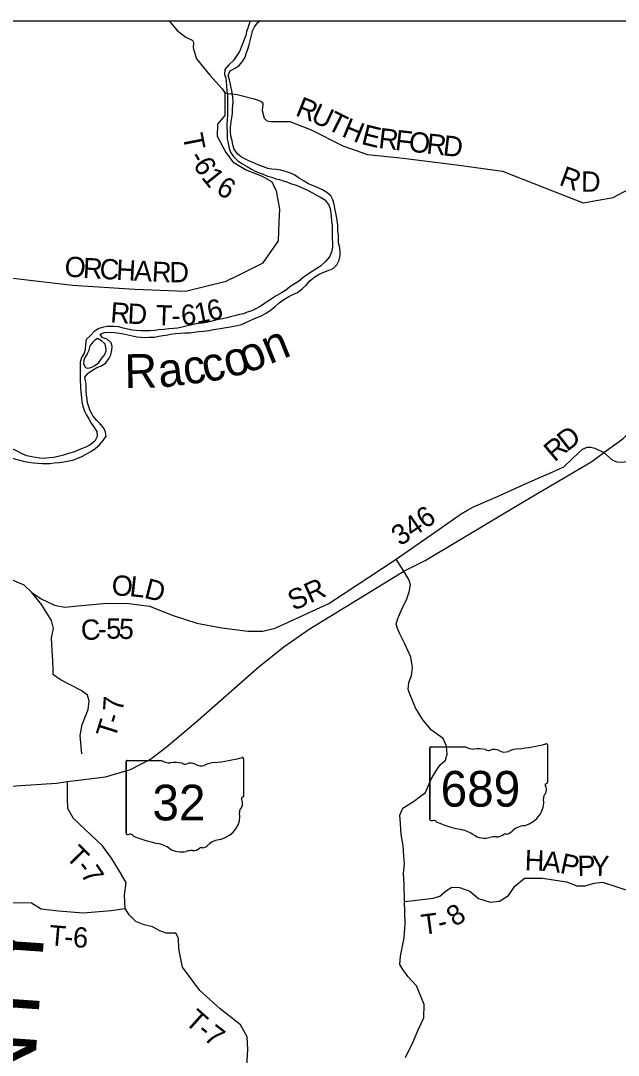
# Model space of a CAD drawing. Extents: x -15 to 405, y -40 to 87.
# Drawn here: x -13.367 to -11.692, y 18.029 to 20.929 of the extents above; entities that cross this region are included whole.
import ezdxf

# ---------------------------------------------------------------- set-up
doc = ezdxf.new("R2010")
doc.units = 0
for name, color, linetype in [('GM_P_State_Alignment', 7, 'Continuous'), ('GM_P_State_Location', 7, 'Continuous'), ('GM_X_Major_Lake_Text', 7, 'Continuous'), ('GM_X_Minor_Lake', 7, 'Continuous'), ('GM_X_Minor_River', 7, 'Continuous'), ('GM_X_State_Location', 7, 'Continuous'), ('GM_X_Township', 7, 'Continuous'), ('GM_X_Township_Road', 7, 'Continuous'), ('GM_X_Township_Road_Text', 7, 'Continuous'), ('GM_X_Township_Subdivision', 7, 'Continuous'), ('GM_X_Township_Text', 7, 'Continuous')]:
    doc.layers.add(name, color=color, linetype=linetype)

msp = doc.modelspace()

# ---------------------------------------------------------------- linework, layer by layer
at = {"layer": 'GM_P_State_Location'}
for points in [[(-12.9502, 20.9289), (-12.9283, 20.901), (-12.9036, 20.8824), (-12.8863, 20.8741), (-12.884, 20.8724), (-12.8831, 20.8703), (-12.8823, 20.8668), (-12.883, 20.8528), (-12.8739, 20.8224), (-12.8363, 20.7761), (-12.8021, 20.7382), (-12.7933, 20.7262), (-12.7599, 20.7222), (-12.7121, 20.7097), (-12.6938, 20.7029), (-12.6885, 20.6991), (-12.6881, 20.6942), (-12.6904, 20.6775), (-12.6847, 20.6554), (-12.6769, 20.6484), (-12.6653, 20.646), (-12.6121, 20.646), (-12.5525, 20.6229), (-12.4636, 20.5781), (-12.3952, 20.5535), (-12.2946, 20.5436), (-12.1453, 20.5251), (-12.0162, 20.5073), (-11.8977, 20.4603), (-11.7906, 20.4182), (-11.7067, 20.4335), (-11.6607, 20.4578)], [(-12.6423, 20.3639), (-12.6422, 20.3641), (-12.6409, 20.4003), (-12.6496, 20.4523), (-12.6633, 20.4774), (-12.6891, 20.4922), (-12.7366, 20.5107), (-12.7697, 20.5305), (-12.7932, 20.562), (-12.8153, 20.6041), (-12.8146, 20.6387), (-12.7941, 20.663), (-12.7933, 20.7262)], [(-13.4441, 20.2298), (-13.4124, 20.21), (-13.2218, 20.1873), (-13.0467, 20.1764), (-12.9047, 20.1708), (-12.7911, 20.1986), (-12.7764, 20.2059)], [(-13.1955, 18.8738), (-13.2005, 18.9254), (-13.1944, 18.9558), (-13.1778, 18.9987), (-13.1751, 19.0227), (-13.1797, 19.0386), (-13.1968, 19.0511), (-13.2534, 19.0807), (-13.2674, 19.0903), (-13.2757, 19.0963), (-13.2754, 19.1073), (-13.2766, 19.1354), (-13.2789, 19.1635), (-13.2804, 19.1992), (-13.2747, 19.2254), (-13.2804, 19.2474), (-13.3082, 19.2922), (-13.3352, 19.3264)], [(-13.0841, 18.5353), (-13.0843, 18.5356), (-13.0913, 18.5476), (-13.1122, 18.5814), (-13.1376, 18.6159), (-13.2186, 18.693), (-13.2349, 18.7207), (-13.2353, 18.7507), (-13.2356, 18.7961)], [(-12.7384, 17.9082), (-12.7302, 18.0457), (-12.7321, 18.0806), (-12.7511, 18.1141), (-12.8077, 18.1596), (-12.8651, 18.2105), (-12.913, 18.2758), (-12.9233, 18.3278), (-12.9241, 18.3574), (-12.9324, 18.3711), (-12.948, 18.3711), (-12.9586, 18.3711), (-12.9769, 18.3783), (-12.9974, 18.3893), (-13.0205, 18.395), (-13.0437, 18.4037), (-13.0627, 18.423), (-13.0741, 18.4401), (-13.0757, 18.4777), (-13.0715, 18.5134), (-13.0841, 18.5353)], [(-12.2911, 18.4604), (-12.2649, 18.463), (-12.2106, 18.4695), (-12.192, 18.4752), (-12.1737, 18.4912), (-12.1582, 18.5003), (-12.1369, 18.4996), (-12.1084, 18.4889), (-12.0833, 18.4688), (-12.0511, 18.4586), (-12.0245, 18.4609), (-11.9994, 18.4768), (-11.982, 18.5031), (-11.955, 18.5259), (-11.9041, 18.5255), (-11.8373, 18.5157), (-11.808, 18.5039), (-11.7845, 18.5039), (-11.7594, 18.5116), (-11.7363, 18.5142), (-11.6098, 18.4729)], [(-13.5618, 18.4375), (-13.5169, 18.4433), (-13.4451, 18.4585), (-13.3369, 18.4567), (-13.3092, 18.4396), (-13.2606, 18.4336), (-13.1914, 18.4283), (-13.1128, 18.4348), (-13.0741, 18.4401)]]:
    msp.add_lwpolyline(points, dxfattribs=at)
at = {"layer": 'GM_X_Major_Lake_Text'}
msp.add_lwpolyline([(-12.7764, 20.2059), (-12.7749, 20.2067), (-12.6875, 20.2503), (-12.6442, 20.3122), (-12.6423, 20.3639)], dxfattribs=at)
at = {"layer": 'GM_X_State_Location'}
for points in [[(-12.2933, 19.3861), (-12.2336, 19.4156), (-11.9565, 19.5816), (-11.7662, 19.6938), (-11.7328, 19.7183), (-11.6795, 19.7573), (-11.5995, 19.8376), (-11.5463, 19.9093)], [(-13.5383, 18.7737), (-13.2664, 18.7922), (-13.2356, 18.7961), (-13.1291, 18.8095), (-13.0589, 18.8305), (-13.0032, 18.859), (-12.9589, 18.8925), (-12.8767, 18.9621), (-12.6986, 19.1192), (-12.6289, 19.1736), (-12.558, 19.2234), (-12.2933, 19.3861)], [(-12.3048, 19.2641), (-12.3048, 19.2641), (-12.2954, 19.2847), (-12.285, 19.308), (-12.2777, 19.3283), (-12.2745, 19.3476), (-12.2789, 19.3627), (-12.2933, 19.3861)], [(-12.2882, 18.0225), (-12.2678, 18.0652), (-12.2515, 18.1026), (-12.2371, 18.1339), (-12.2364, 18.1711), (-12.2571, 18.224), (-12.2806, 18.2488), (-12.296, 18.2692), (-12.3038, 18.2839), (-12.3025, 18.3071), (-12.2921, 18.358), (-12.2892, 18.3983), (-12.2911, 18.4604), (-12.292, 18.5092), (-12.2935, 18.5388), (-12.2915, 18.5661), (-12.2925, 18.5885), (-12.2952, 18.6173), (-12.3001, 18.6476), (-12.3023, 18.6791), (-12.3045, 18.7023), (-12.2956, 18.7217), (-12.2662, 18.7403), (-12.2467, 18.7549), (-12.2324, 18.7657), (-12.2161, 18.8027), (-12.2016, 18.8287), (-12.1904, 18.8437), (-12.1765, 18.8567), (-12.1713, 18.8735), (-12.1735, 18.8955), (-12.1829, 18.9174), (-12.2154, 18.9402), (-12.2401, 18.9691), (-12.2602, 19.0031), (-12.2751, 19.0397), (-12.2809, 19.0541), (-12.2785, 19.0738), (-12.2719, 19.0933), (-12.2687, 19.1157), (-12.2733, 19.1445), (-12.2897, 19.1827), (-12.3052, 19.2125), (-12.311, 19.2257), (-12.3146, 19.237), (-12.3095, 19.2538), (-12.3048, 19.2641)]]:
    msp.add_lwpolyline(points, dxfattribs=at)
at = {"layer": 'GM_X_Township'}
msp.add_line((-15.0623, 20.9289), (-8.2623, 20.9289), dxfattribs=at)
at = {"layer": 'GM_X_Township_Road'}
for points in [[(-12.7238, 20.9289), (-12.7275, 20.9177), (-12.7301, 20.9082), (-12.7335, 20.8983), (-12.7362, 20.8877), (-12.7395, 20.8782), (-12.7441, 20.8661), (-12.7482, 20.8566), (-12.7538, 20.8429), (-12.7606, 20.8312), (-12.7704, 20.8175), (-12.7833, 20.8053), (-12.7946, 20.792), (-12.7957, 20.7784), (-12.7915, 20.7681), (-12.7908, 20.7583), (-12.7904, 20.7454), (-12.7892, 20.7325), (-12.7876, 20.72), (-12.7872, 20.7101), (-12.7872, 20.6976), (-12.7868, 20.6851), (-12.7868, 20.6646), (-12.7883, 20.6499), (-12.7894, 20.6404), (-12.789, 20.6309), (-12.7882, 20.621), (-12.7885, 20.607), (-12.7878, 20.5975), (-12.7851, 20.5843), (-12.782, 20.571), (-12.7775, 20.5581), (-12.7702, 20.5483), (-12.7577, 20.5354), (-12.7452, 20.5275), (-12.7316, 20.52), (-12.7198, 20.5132), (-12.7092, 20.5075), (-12.6982, 20.5026), (-12.6876, 20.4985), (-12.6747, 20.4936), (-12.663, 20.4906), (-12.6516, 20.4861), (-12.6418, 20.4835), (-12.6308, 20.4805), (-12.6206, 20.4774), (-12.6107, 20.4729), (-12.5948, 20.4677), (-12.5838, 20.4635), (-12.5717, 20.4579), (-12.5615, 20.4526), (-12.5489, 20.4462)], [(-12.4971, 20.4384), (-12.5088, 20.4478), (-12.5213, 20.4546), (-12.5335, 20.4603), (-12.56, 20.4716), (-12.5721, 20.4795), (-12.585, 20.487), (-12.5983, 20.4961), (-12.6081, 20.5002), (-12.6221, 20.5051), (-12.6377, 20.51), (-12.6509, 20.5122), (-12.6627, 20.5126), (-12.674, 20.5145), (-12.6861, 20.5197), (-12.699, 20.5242), (-12.7119, 20.5295), (-12.7255, 20.5355), (-12.735, 20.5397), (-12.7475, 20.5465), (-12.7593, 20.5555), (-12.768, 20.5688), (-12.7726, 20.5805), (-12.7745, 20.5934), (-12.7776, 20.6055), (-12.7787, 20.6184), (-12.7784, 20.6302), (-12.7765, 20.6453), (-12.775, 20.6563), (-12.7732, 20.6696), (-12.7728, 20.681), (-12.7721, 20.6916), (-12.7717, 20.7018), (-12.7725, 20.7147), (-12.7737, 20.7276), (-12.7783, 20.7503), (-12.7817, 20.7632), (-12.7855, 20.7757), (-12.7795, 20.7883), (-12.7674, 20.7951), (-12.7557, 20.802), (-12.7447, 20.8141), (-12.7379, 20.827), (-12.7345, 20.8365), (-12.7304, 20.8494), (-12.7266, 20.8612), (-12.7203, 20.887), (-12.7169, 20.9003), (-12.7112, 20.9113), (-12.7018, 20.9238), (-12.6962, 20.9289)], [(-12.5489, 20.4462), (-12.5361, 20.4394), (-12.5243, 20.433), (-12.5148, 20.4269), (-12.5042, 20.4141), (-12.4996, 20.4027), (-12.4973, 20.3898), (-12.4966, 20.3804), (-12.4954, 20.3682), (-12.4942, 20.3546), (-12.4938, 20.3436), (-12.4934, 20.33), (-12.4933, 20.2943), (-12.496, 20.2799), (-12.5016, 20.267), (-12.5122, 20.2537), (-12.5262, 20.2412), (-12.5368, 20.2347), (-12.5628, 20.2172), (-12.5757, 20.208), (-12.5882, 20.1981), (-12.6018, 20.1894), (-12.6135, 20.1818), (-12.6248, 20.173), (-12.6362, 20.1665), (-12.6509, 20.1574), (-12.6649, 20.1486), (-12.6747, 20.1418), (-12.6872, 20.1334), (-12.697, 20.1273), (-12.7118, 20.1197), (-12.722, 20.1151), (-12.7322, 20.1117), (-12.742, 20.1071), (-12.7534, 20.1052), (-12.7636, 20.1029), (-12.7783, 20.0987), (-12.7893, 20.0963), (-12.8014, 20.0937), (-12.812, 20.0914), (-12.8234, 20.0883), (-12.834, 20.086), (-12.8461, 20.0833), (-12.8574, 20.081), (-12.8673, 20.0798), (-12.8801, 20.0779), (-12.8911, 20.0752), (-12.907, 20.0714), (-12.9176, 20.0691), (-12.9274, 20.0675), (-12.938, 20.066), (-12.9516, 20.0648), (-12.9656, 20.0632), (-12.9808, 20.0624), (-12.9906, 20.0601), (-13.0042, 20.0593), (-13.0167, 20.0593), (-13.03, 20.0596), (-13.0429, 20.0604), (-13.0531, 20.0615), (-13.066, 20.0645), (-13.0792, 20.0675), (-13.0921, 20.0705), (-13.105, 20.0716), (-13.1246, 20.0715), (-13.1349, 20.0696), (-13.1477, 20.0665), (-13.1606, 20.0581), (-13.1712, 20.0467), (-13.1832, 20.0353), (-13.1847, 20.0213), (-13.1862, 20.0076), (-13.1892, 19.9974), (-13.1964, 19.9845), (-13.1998, 19.972), (-13.2005, 19.9595), (-13.2001, 19.95), (-13.2, 19.9284), (-13.1996, 19.917), (-13.1989, 19.9075), (-13.1988, 19.898), (-13.1984, 19.8886), (-13.1965, 19.8719), (-13.195, 19.8605), (-13.1923, 19.8484), (-13.1881, 19.8348), (-13.1835, 19.8249), (-13.1752, 19.8113), (-13.1695, 19.8011), (-13.1604, 19.789), (-13.1535, 19.7772), (-13.152, 19.7632), (-13.1588, 19.7507), (-13.172, 19.7397), (-13.1845, 19.7339), (-13.1943, 19.7294), (-13.2189, 19.7198), (-13.2325, 19.716), (-13.2469, 19.7114), (-13.262, 19.7072), (-13.2745, 19.7045)], [(-13.2064, 19.7028), (-13.1954, 19.7077), (-13.1833, 19.7138), (-13.1701, 19.7215), (-13.1576, 19.7302), (-13.1455, 19.7401), (-13.1353, 19.7519), (-13.127, 19.7648), (-13.1289, 19.7758), (-13.1339, 19.7864), (-13.1437, 19.7989), (-13.1532, 19.8079), (-13.1635, 19.82), (-13.1707, 19.8333), (-13.1745, 19.8435), (-13.1791, 19.8575), (-13.1806, 19.8681), (-13.1821, 19.8799), (-13.1829, 19.8894), (-13.183, 19.9095), (-13.1849, 19.9201), (-13.1868, 19.9299), (-13.1777, 19.9413), (-13.1656, 19.9497), (-13.1535, 19.9566), (-13.1407, 19.9619), (-13.1282, 19.9703), (-13.1184, 19.9832), (-13.1139, 19.9927), (-13.1109, 20.0056), (-13.1101, 20.0158), (-13.1128, 20.0264), (-13.1246, 20.0359), (-13.1375, 20.04), (-13.1439, 20.0506), (-13.1318, 20.0548), (-13.1174, 20.056), (-13.1027, 20.0549), (-13.0902, 20.0534), (-13.0784, 20.0512), (-13.0534, 20.0452), (-13.0413, 20.0429), (-13.0292, 20.0418), (-13.0182, 20.0407), (-13.0076, 20.0415), (-12.9929, 20.0423), (-12.9796, 20.045), (-12.9686, 20.0462), (-12.9588, 20.0473), (-12.9467, 20.05), (-12.9331, 20.052), (-12.9202, 20.0531), (-12.9069, 20.0536), (-12.8933, 20.054), (-12.8805, 20.0555), (-12.8672, 20.0575), (-12.8547, 20.0586), (-12.8396, 20.061), (-12.8263, 20.0629), (-12.8131, 20.0652), (-12.8025, 20.0675), (-12.7737, 20.0721), (-12.7605, 20.0748), (-12.7476, 20.0771), (-12.7374, 20.0825), (-12.7234, 20.0886), (-12.7136, 20.0928), (-12.6932, 20.1019), (-12.6792, 20.1088), (-12.6663, 20.1172), (-12.6542, 20.1271), (-12.6422, 20.1377), (-12.6293, 20.1472), (-12.6157, 20.1556), (-12.604, 20.1617), (-12.5911, 20.167), (-12.5783, 20.1769), (-12.5669, 20.1876), (-12.5564, 20.1997), (-12.542, 20.2112), (-12.5303, 20.2184), (-12.517, 20.2241), (-12.5046, 20.2287), (-12.4913, 20.2341), (-12.4807, 20.2447), (-12.474, 20.2576), (-12.4717, 20.2705), (-12.4714, 20.28), (-12.4725, 20.2925), (-12.4756, 20.3065), (-12.476, 20.3194), (-12.4764, 20.3289), (-12.4775, 20.3391), (-12.478, 20.3543), (-12.4791, 20.3645), (-12.4807, 20.3747), (-12.4826, 20.3857), (-12.4856, 20.3986), (-12.4883, 20.4134), (-12.4921, 20.427), (-12.4971, 20.4384)], [(-13.1511, 20.0385), (-13.1594, 20.0331), (-13.1643, 20.0278), (-13.1681, 20.0236), (-13.1726, 20.0175), (-13.1745, 20.0103), (-13.176, 20.0046), (-13.1805, 19.9948), (-13.188, 19.983), (-13.1899, 19.9762), (-13.1907, 19.9671), (-13.1853, 19.9565)], [(-13.1853, 19.9565), (-13.1804, 19.9553), (-13.174, 19.9561), (-13.1706, 19.9569), (-13.1653, 19.9588), (-13.1589, 19.9622), (-13.1524, 19.9668), (-13.1464, 19.9717), (-13.1392, 19.9828), (-13.1332, 19.9904), (-13.1298, 19.9957), (-13.1275, 20.004), (-13.1272, 20.0086), (-13.1298, 20.0218), (-13.1321, 20.0241), (-13.1405, 20.0317), (-13.1511, 20.0385)], [(-13.4551, 19.7263), (-13.4418, 19.7173), (-13.4301, 19.7128), (-13.4184, 19.7109), (-13.4055, 19.7083), (-13.3934, 19.7041), (-13.3839, 19.7004), (-13.3725, 19.6978), (-13.3597, 19.6944), (-13.3449, 19.6914), (-13.3313, 19.6895), (-13.3184, 19.6884), (-13.3066, 19.6877), (-13.2968, 19.6877), (-13.2847, 19.6881), (-13.2733, 19.6893), (-13.2593, 19.6909), (-13.2457, 19.6924), (-13.2306, 19.6955), (-13.2207, 19.6974), (-13.2064, 19.7028)], [(-13.2745, 19.7045), (-13.287, 19.7033), (-13.3006, 19.7021), (-13.3127, 19.7025), (-13.3256, 19.7047), (-13.3355, 19.7062), (-13.3491, 19.7096), (-13.3624, 19.7152), (-13.3768, 19.7228), (-13.3904, 19.7292), (-13.4037, 19.7344), (-13.4169, 19.7393), (-13.4279, 19.7433)]]:
    msp.add_lwpolyline(points, dxfattribs=at)
at = {"layer": 'GM_X_Township_Subdivision'}
for p, q in [((-12.22, 18.8904), (-12.22, 18.6902)), ((-12.22, 18.6902), (-12.22, 18.8904)), ((-12.22, 18.6902), (-12.22, 18.8904)), ((-12.2167, 18.8938), (-12.1202, 18.8938)), ((-11.8904, 18.8988), (-11.8904, 18.7941)), ((-13.0715, 18.8519), (-13.0715, 18.6517)), ((-13.0715, 18.6517), (-13.0715, 18.8519)), ((-13.0715, 18.6517), (-13.0715, 18.8519)), ((-13.0682, 18.8553), (-12.9717, 18.8553)), ((-12.7419, 18.8603), (-12.7419, 18.7556)), ((-11.8904, 18.7941), (-11.8904, 18.7941)), ((-12.7419, 18.7556), (-12.7419, 18.7556))]:
    msp.add_line(p, q, dxfattribs=at)
for centre, major_axis, start_param, end_param in [((-12.2162, 18.8908), (0.00382, 0), 1.712693, 3.28349), ((-12.0972, 18.917), (0.037, 0), 4.042523, 4.731795), ((-12.085, 18.7815), (0.133, 0), 1.404758, 1.657858), ((-12.0548, 18.8918), (0.0107, 0), 3.836095, 5.185415), ((-12.0391, 18.8687), (0.0222, 0), 0.950623, 2.079405), ((-12.0104, 18.9004), (0.0267, 0), 4.081561, 5.145723), ((-11.9632, 18.8327), (0.0703, 0), 1.699011, 2.107814), ((-12.0078, 19.1666), (0.3495, 0), 4.814394, 5.042369), ((-11.8941, 18.8992), (0.00367, 0), 6.141152, 7.989035), ((-13.0677, 18.8523), (0.00382, 0), 1.712693, 3.28349), ((-12.9487, 18.8785), (0.037, 0), 4.042523, 4.731795), ((-12.9364, 18.743), (0.133, 0), 1.404758, 1.657858), ((-12.8147, 18.7942), (0.0703, 0), 1.699011, 2.107814), ((-12.8593, 19.1281), (0.3495, 0), 4.814394, 5.042369), ((-12.7455, 18.8607), (0.00367, 0), 6.141152, 7.989035), ((-12.9062, 18.8533), (0.0107, 0), 3.836095, 5.185415), ((-12.8906, 18.8302), (0.0222, 0), 0.950623, 2.079405), ((-12.8619, 18.8619), (0.0267, 0), 4.081561, 5.145723), ((-11.8943, 18.7937), (0.00393, 0), 5.05454, 6.418171), ((-11.8773, 18.7503), (0.0248, 0), 2.387724, 3.262537), ((-11.8913, 18.7864), (0.00568, 0), 1.883978, 3.671073), ((-11.9274, 18.7732), (0.0341, 0), 5.934695, 6.695948), ((-12.7427, 18.7479), (0.00568, 0), 1.883978, 3.671073), ((-12.7788, 18.7347), (0.0341, 0), 5.934695, 6.695948), ((-12.7458, 18.7552), (0.00393, 0), 5.05454, 6.418171), ((-11.9882, 18.737), (0.0874, 0), 5.101752, 6.440018), ((-12.8397, 18.6985), (0.0874, 0), 5.101752, 6.440018), ((-12.7287, 18.7118), (0.0248, 0), 2.387724, 3.262537), ((-12.2162, 18.6898), (0.00385, 0), 3.00124, 4.508301), ((-12.2156, 18.7103), (0.0294, 0), 4.665946, 4.897461), ((-12.2096, 18.6787), (0.0106, 0), 0.519207, 1.627899), ((-12.0758, 18.8585), (0.2524, 0), 4.195997, 4.488961), ((-13.0676, 18.6513), (0.00385, 0), 3.00124, 4.508301), ((-13.0671, 18.6718), (0.0294, 0), 4.665946, 4.897461), ((-13.061, 18.6402), (0.0106, 0), 0.519207, 1.627899), ((-12.151, 18.6003), (0.079, 0), 0.823519, 1.323587), ((-12.0656, 18.6777), (0.0501, 0), 4.026481, 4.996735), ((-12.033, 18.6627), (0.0267, 0), 4.691044, 5.507374), ((-12.0088, 18.6433), (0.00752, 0), 1.147584, 2.315152), ((-12.012, 18.6708), (0.0282, 0), 4.937069, 5.64225), ((-11.9514, 18.6341), (0.0479, 0), 1.647645, 2.488434), ((-12.9272, 18.82), (0.2524, 0), 4.195997, 4.488961), ((-13.0025, 18.5618), (0.079, 0), 0.823519, 1.323587), ((-12.8635, 18.6323), (0.0282, 0), 4.937069, 5.64225), ((-12.8028, 18.5956), (0.0479, 0), 1.647645, 2.488434), ((-12.0366, 18.6085), (0.0412, 0), 1.495662, 1.94098), ((-12.9171, 18.6392), (0.0501, 0), 4.026481, 4.996735), ((-12.8881, 18.57), (0.0412, 0), 1.495662, 1.94098), ((-12.8844, 18.6242), (0.0267, 0), 4.691044, 5.507374), ((-12.8603, 18.6048), (0.00752, 0), 1.147584, 2.315152)]:
    msp.add_ellipse(centre, major_axis=major_axis, ratio=0.8, start_param=start_param, end_param=end_param, dxfattribs=at)
at = {"layer": 'GM_X_Township_Text'}
for points in [[(-11.8944, 19.656), (-11.8445, 19.6782), (-11.8209, 19.7006), (-11.8046, 19.7169), (-11.7922, 19.7281), (-11.7796, 19.734), (-11.7687, 19.7338), (-11.7575, 19.731), (-11.7328, 19.7183), (-11.7078, 19.6972), (-11.6963, 19.6926), (-11.6831, 19.6916), (-11.6675, 19.6937), (-11.6542, 19.6995), (-11.644, 19.7115), (-11.6364, 19.7254), (-11.617, 19.7687), (-11.6057, 19.7819), (-11.5916, 19.7919), (-11.568, 19.8058)], [(-12.1978, 19.5007), (-12.1318, 19.5463), (-12.116, 19.5565), (-12.0973, 19.5659), (-12.0309, 19.5949), (-11.9481, 19.6322), (-11.8949, 19.6558), (-11.8944, 19.656)], [(-12.644, 19.2307), (-12.643, 19.2311), (-12.5031, 19.295), (-12.3148, 19.42), (-12.1978, 19.5007)], [(-12.2933, 19.3861), (-12.3148, 19.42)], [(-13.4934, 19.3859), (-13.4284, 19.3709), (-13.3905, 19.3617), (-13.3583, 19.3474), (-13.3352, 19.3264), (-13.3093, 19.3089), (-13.2717, 19.2911), (-13.2433, 19.2854), (-13.2064, 19.2892), (-13.1248, 19.2961), (-13.0636, 19.2954), (-13.0059, 19.2875), (-12.9391, 19.2621), (-12.8733, 19.2405), (-12.8027, 19.2276), (-12.7302, 19.2178), (-12.6884, 19.2178), (-12.6531, 19.2265), (-12.644, 19.2307)]]:
    msp.add_lwpolyline(points, dxfattribs=at)

# ---------------------------------------------------------------- texts
at = {"layer": 'GM_P_State_Alignment'}
msp.add_text('MEIGS  COUNTY', height=0.189394, rotation=86.0177, dxfattribs=at).set_placement((-13.4382, 16.3941))
at = {"layer": 'GM_X_Minor_Lake'}
for s, height, rotation, p in [('D', 0.0568, 37.9657, (-11.8352, 19.7199)), ('R', 0.0568, 40.1369, (-11.8705, 19.6902)), ('346', 0.05682, 34.5788, (-12.303, 19.4548)), ('O', 0.0568, 358.2366, (-13.1122, 19.3178)), ('L', 0.0568, 353.666, (-13.0634, 19.3163)), ('D', 0.0568, 345.4253, (-13.0233, 19.312)), ('SR', 0.05682, 24.3048, (-12.6021, 19.2742)), ('C', 0.0568, 4.1603, (-13.1959, 19.1918)), ('5', 0.0568, 0.6922, (-13.1269, 19.1965)), ('5', 0.0568, 357.194, (-13.0929, 19.197)), ('-', 0.0568, 3.2959, (-13.1496, 19.1952))]:
    msp.add_text(s, height=height, rotation=rotation, dxfattribs=at).set_placement(p)
at = {"layer": 'GM_X_Minor_River'}
for s, rotation, p in [('R', 338.1232, (-12.5995, 20.6646)), ('U', 335.0569, (-12.5569, 20.6476)), ('T', 333.3621, (-12.512, 20.6267)), ('H', 337.7328, (-12.4697, 20.6057)), ('E', 346.2408, (-12.4147, 20.5839)), ('R', 353.2962, (-12.3659, 20.5724)), ('F', 353.5539, (-12.3193, 20.5669)), ('T', 281.2515, (-12.9132, 20.6074)), ('O', 353.5532, (-12.2812, 20.5626)), ('R', 353.5503, (-12.2315, 20.557)), ('D', 353.5533, (-12.1851, 20.5518)), ('-', 300.7817, (-12.8973, 20.5461)), ('6', 301.6939, (-12.8849, 20.5252)), ('1', 308.5718, (-12.8622, 20.4893)), ('R', 339.8665, (-11.8607, 20.4695)), ('D', 359.4807, (-11.7965, 20.4497)), ('6', 330.54, (-12.8224, 20.4466)), ('O', 354.2127, (-13.246, 20.2133)), ('R', 356.8899, (-13.1934, 20.208)), ('C', 356.9726, (-13.1467, 20.2055)), ('H', 356.9714, (-13.1001, 20.203)), ('A', 356.9751, (-13.0502, 20.2004)), ('R', 357.0262, (-13.0002, 20.1977)), ('D', 0.8711, (-12.9494, 20.1952)), ('R', 355.5657, (-13.1168, 20.0838)), ('D', 357.3654, (-13.0683, 20.08)), ('T', 357.8195, (-12.989, 20.0756)), ('6', 5.8579, (-12.9145, 20.0745)), ('1', 11.2167, (-12.8739, 20.0789)), ('6', 13.8962, (-12.8368, 20.0864)), ('-', 0.499, (-12.9436, 20.074)), ('7', 85.9944, (-13.0798, 18.9911)), ('T', 72.4182, (-13.1026, 18.914)), ('-', 72.1575, (-13.0898, 18.9545)), ('T', 314.8197, (-13.2433, 18.5831)), ('H', 358.2293, (-11.9547, 18.5478)), ('A', 353.414, (-11.906, 18.5463)), ('P', 347.6846, (-11.8578, 18.5408)), ('P', 1.5322, (-11.8055, 18.5312)), ('Y', 358.7723, (-11.7679, 18.5323)), ('-', 308.1502, (-13.2145, 18.5543)), ('7', 304.1346, (-13.2007, 18.5368)), ('8', 33.7197, (-12.1494, 18.3877)), ('T', 7.5907, (-12.2404, 18.3666)), ('T', 355.2203, (-13.2889, 18.3379)), ('6', 357.0769, (-13.2213, 18.3323)), ('-', 14.0358, (-12.1914, 18.3735)), ('-', 355.4995, (-13.2463, 18.3343)), ('T', 318.1668, (-12.9096, 18.1204)), ('-', 320.2697, (-12.8763, 18.0906)), ('7', 322.061, (-12.8568, 18.0745))]:
    msp.add_text(s, height=0.0568, rotation=rotation, dxfattribs=at).set_placement(p)
at = {"layer": 'GM_X_Township_Road_Text'}
for s, height, rotation, p in [('on', 0.09469, 22.0989, (-12.7348, 19.9386)), ('co', 0.0947, 13.1008, (-12.8489, 19.9136)), ('R', 0.0947, 1.1029, (-13.075, 19.8991)), ('ac', 0.0947, 7.102, (-12.9767, 19.8999))]:
    msp.add_text(s, height=height, rotation=rotation, dxfattribs=at).set_placement(p)
at = {"layer": 'GM_X_Township_Subdivision'}
for s, p in [('689', (-12.1898, 18.726)), ('32', (-12.9975, 18.6875))]:
    msp.add_text(s, height=0.1, dxfattribs=at).set_placement(p)

doc.saveas('drawing.dxf')
